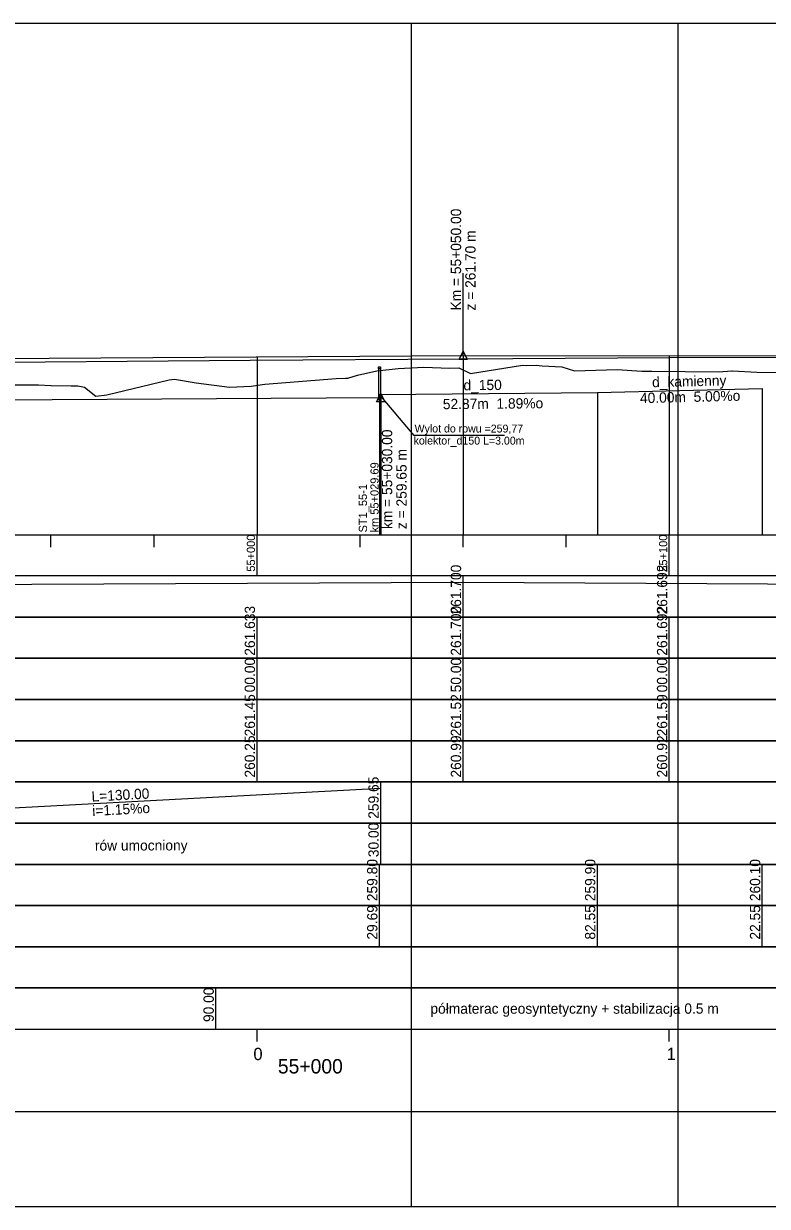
# Model space of a CAD drawing. Extents: x 6445630 to 6518227, y 5499240 to 5511716.
# Drawn here: x 6454174.6 to 6454355, y 5508966.7 to 5509253.7 of the extents above; entities that cross this region are included whole.
import ezdxf

# ---------------------------------------------------------------- set-up
doc = ezdxf.new("R2010")
doc.units = 0
for name, color, linetype in [('Default', 7, 'Continuous'), ('TOR_PROF-drenaze', 7, 'Continuous'), ('TOR_PROF-drenokolektory', 7, 'Continuous'), ('TOR_PROF-obiekty+opisy', 7, 'Continuous'), ('TOR_PROF-opisy glowne', 7, 'Continuous'), ('TOR_PROF-opisy pomocnicze', 7, 'Continuous'), ('TOR_PROF-rowy otwarte', 7, 'Continuous'), ('TOR_PROF-studnie i osadniki', 7, 'Continuous'), ('TOR_PROF-tabelka-geometria T1', 7, 'Continuous'), ('TOR_PROF-tabelka-kilometracja', 7, 'Continuous'), ('TOR_PROF-tabelka-odleglosci T1', 7, 'Continuous'), ('TOR_PROF-tabelka-pochylenia proj T1', 7, 'Continuous'), ('TOR_PROF-tabelka-rodzaj rowu T1', 7, 'Continuous'), ('TOR_PROF-tabelka-rodzaj rurociagow T1', 7, 'Continuous'), ('TOR_PROF-tabelka-rowyT1', 7, 'Continuous'), ('TOR_PROF-tabelka-rurociagi T1', 7, 'Continuous'), ('TOR_PROF-tabelka-rzedne istn T1', 7, 'Continuous'), ('TOR_PROF-tabelka-rzedne proj T1', 7, 'Continuous'), ('TOR_PROF-tabelka-teren istniejacy T1', 7, 'Continuous'), ('TOR_PROF-tabelka-warstwa ochronna T1', 7, 'Continuous'), ('TOR_PROF-tor istniejacy T1', 7, 'Continuous'), ('TOR_PROF-tor projektowany', 7, 'Continuous'), ('TOR_PROF-uklad odniesienia', 7, 'Continuous'), ('TOR_PROF-warstwa ochronna', 7, 'Continuous'), ('TOR_RAMKI-dodatkowe3', 7, 'Continuous'), ('TOR_RAMKI-MASKA WYCIECIA', 7, 'Continuous')]:
    doc.layers.add(name, color=color, linetype=linetype)

msp = doc.modelspace()

# ---------------------------------------------------------------- linework, layer by layer
at = {"layer": 'TOR_PROF-drenaze'}
for points in [[(6454260.9, 5509163.74), (6454313.76, 5509164.24)], [(6454313.76, 5509164.24), (6454353.76, 5509165.24)]]:
    msp.add_lwpolyline(points, dxfattribs=at)
at = {"layer": 'TOR_PROF-drenokolektory'}
for points in [[(6454260.9, 5509163.74), (6454260.9, 5509134.74), (6454260.9, 5509129.74), (6454260.9, 5509129.74)], [(6454260.9, 5509163.74), (6454260.9, 5509134.74), (6454260.9, 5509129.74), (6454260.9, 5509129.74)], [(6454313.76, 5509164.24), (6454313.76, 5509134.74), (6454313.76, 5509129.74), (6454313.76, 5509129.74)], [(6454313.76, 5509164.24), (6454313.76, 5509134.74), (6454313.76, 5509129.74), (6454313.76, 5509129.74)], [(6454313.76, 5509164.24), (6454313.76, 5509134.74), (6454313.76, 5509129.74), (6454313.76, 5509129.74)], [(6454353.76, 5509165.24), (6454353.76, 5509134.74), (6454353.76, 5509129.74), (6454353.76, 5509129.74)], [(6454353.76, 5509165.24), (6454353.76, 5509134.74), (6454353.76, 5509129.74), (6454353.76, 5509129.74)]]:
    msp.add_lwpolyline(points, dxfattribs=at)
at = {"layer": 'TOR_PROF-obiekty+opisy'}
for p, q in [((6454269.34, 5509153.78), (6454260.91, 5509163.72)), ((6454291.25, 5509153.78), (6454269.34, 5509153.78))]:
    msp.add_line(p, q, dxfattribs=at)
at = {"layer": 'TOR_PROF-opisy pomocnicze'}
for p, q in [((6454281.21, 5509173.24), (6454281.21, 5509193.24)), ((6454281.21, 5509173.24), (6454281.21, 5509193.24)), ((6454261.21, 5509162.99), (6454261.21, 5509135.99))]:
    msp.add_line(p, q, dxfattribs=at)
for points in [[(6454281.21, 5509174.24), (6454282.21, 5509172.24), (6454280.21, 5509172.24)], [(6454281.21, 5509174.24), (6454282.21, 5509172.24), (6454280.21, 5509172.24)], [(6454261.21, 5509163.99), (6454262.21, 5509161.99), (6454260.21, 5509161.99)]]:
    msp.add_lwpolyline(points, close=True, dxfattribs=at)
at = {"layer": 'TOR_PROF-rowy otwarte'}
msp.add_line((6454131.21, 5509162.24), (6454261.21, 5509162.99), dxfattribs=at)
msp.add_lwpolyline([(6454261.21, 5509162.99), (6454261.21, 5509134.74), (6454261.21, 5509129.74), (6454261.21, 5509129.74)], dxfattribs=at)
at = {"layer": 'TOR_PROF-studnie i osadniki'}
for p, q in [((6454260.65, 5509170.49), (6454260.65, 5509162.49)), ((6454260.65, 5509170.49), (6454261.15, 5509170.49)), ((6454261.15, 5509170.49), (6454261.15, 5509162.49)), ((6454260.65, 5509162.49), (6454261.15, 5509162.49))]:
    msp.add_line(p, q, dxfattribs=at)
for points in [[(6454260.65, 5509170.49), (6454261.15, 5509170.49), (6454261.15, 5509169.99), (6454260.65, 5509169.99)], [(6454260.65, 5509162.99), (6454261.15, 5509162.99), (6454261.15, 5509162.49), (6454260.65, 5509162.49)]]:
    msp.add_lwpolyline(points, close=True, dxfattribs=at)
at = {"layer": 'TOR_PROF-tabelka-geometria T1'}
for points in [[(6452331.21, 5508989.74), (6462728.4, 5508989.74)], [(6452331.21, 5508989.74), (6462731.21, 5508989.74)]]:
    msp.add_lwpolyline(points, dxfattribs=at)
at = {"layer": 'TOR_PROF-tabelka-kilometracja'}
for points in [[(6454231.21, 5509006.74), (6454231.21, 5509009.74)], [(6454231.21, 5509006.74), (6454231.21, 5509009.74)], [(6454331.21, 5509006.74), (6454331.21, 5509009.74)]]:
    msp.add_lwpolyline(points, dxfattribs=at)
at = {"layer": 'TOR_PROF-tabelka-odleglosci T1'}
msp.add_lwpolyline([(6452331.21, 5509089.74), (6462731.21, 5509089.74), (6462731.21, 5509099.74), (6452331.21, 5509099.74)], close=True, dxfattribs=at)
for points in [[(6454231.21, 5509089.74), (6454231.21, 5509099.74)], [(6454281.21, 5509089.74), (6454281.21, 5509099.74)], [(6454331.21, 5509089.74), (6454331.21, 5509099.74)]]:
    msp.add_lwpolyline(points, dxfattribs=at)
at = {"layer": 'TOR_PROF-tabelka-pochylenia proj T1'}
msp.add_lwpolyline([(6452331.21, 5509109.74), (6462731.21, 5509109.74), (6462731.21, 5509119.74), (6452331.21, 5509119.74)], close=True, dxfattribs=at)
for points in [[(6452781.21, 5509111.24), (6454281.21, 5509118.24)], [(6454281.21, 5509109.74), (6454281.21, 5509119.74)], [(6454281.21, 5509118.24), (6455551.21, 5509111.24)]]:
    msp.add_lwpolyline(points, dxfattribs=at)
at = {"layer": 'TOR_PROF-tabelka-rodzaj rowu T1'}
for points in [[(6452331.21, 5509049.74), (6462731.21, 5509049.74), (6462731.21, 5509059.74), (6452331.21, 5509059.74)], [(6452331.21, 5509029.74), (6462731.21, 5509029.74), (6462731.21, 5509039.74), (6452331.21, 5509039.74)]]:
    msp.add_lwpolyline(points, close=True, dxfattribs=at)
for points in [[(6454261.21, 5509049.74), (6454261.21, 5509059.74)], [(6454260.9, 5509029.74), (6454260.9, 5509039.74)], [(6454313.76, 5509029.74), (6454313.76, 5509039.74)], [(6454353.76, 5509029.74), (6454353.76, 5509039.74)]]:
    msp.add_lwpolyline(points, dxfattribs=at)
at = {"layer": 'TOR_PROF-tabelka-rowyT1'}
msp.add_lwpolyline([(6452331.21, 5509059.74), (6462731.21, 5509059.74), (6462731.21, 5509069.74), (6452331.21, 5509069.74)], close=True, dxfattribs=at)
for points in [[(6454261.21, 5509059.74), (6454261.21, 5509069.74)], [(6454131.21, 5509061.24), (6454261.21, 5509068.24)]]:
    msp.add_lwpolyline(points, dxfattribs=at)
at = {"layer": 'TOR_PROF-tabelka-rurociagi T1'}
msp.add_lwpolyline([(6452331.21, 5509039.74), (6462731.21, 5509039.74), (6462731.21, 5509049.74), (6452331.21, 5509049.74)], close=True, dxfattribs=at)
for points in [[(6454260.9, 5509039.74), (6454260.9, 5509049.74)], [(6454313.76, 5509039.74), (6454313.76, 5509049.74)], [(6454353.76, 5509039.74), (6454353.76, 5509049.74)]]:
    msp.add_lwpolyline(points, dxfattribs=at)
at = {"layer": 'TOR_PROF-tabelka-rzedne istn T1'}
msp.add_lwpolyline([(6452331.21, 5509079.74), (6462731.21, 5509079.74), (6462731.21, 5509089.74), (6452331.21, 5509089.74)], close=True, dxfattribs=at)
for points in [[(6454231.21, 5509079.74), (6454231.21, 5509089.74)], [(6454281.21, 5509079.74), (6454281.21, 5509089.74)], [(6454331.21, 5509079.74), (6454331.21, 5509089.74)], [(6454231.21, 5509069.74), (6454231.21, 5509079.74)], [(6454231.21, 5509069.74), (6454231.21, 5509079.74)], [(6454231.21, 5509069.74), (6454231.21, 5509079.74)], [(6454231.21, 5509069.74), (6454231.21, 5509079.74)], [(6454231.21, 5509069.74), (6454231.21, 5509079.74)], [(6454281.21, 5509069.74), (6454281.21, 5509079.74)], [(6454281.21, 5509069.74), (6454281.21, 5509079.74)], [(6454281.21, 5509069.74), (6454281.21, 5509079.74)], [(6454281.21, 5509069.74), (6454281.21, 5509079.74)], [(6454281.21, 5509069.74), (6454281.21, 5509079.74)], [(6454331.21, 5509069.74), (6454331.21, 5509079.74)], [(6454331.21, 5509069.74), (6454331.21, 5509079.74)], [(6454331.21, 5509069.74), (6454331.21, 5509079.74)], [(6454331.21, 5509069.74), (6454331.21, 5509079.74)], [(6454331.21, 5509069.74), (6454331.21, 5509079.74)]]:
    msp.add_lwpolyline(points, dxfattribs=at)
at = {"layer": 'TOR_PROF-tabelka-rzedne proj T1'}
msp.add_lwpolyline([(6452331.21, 5509099.74), (6462731.21, 5509099.74), (6462731.21, 5509109.74), (6452331.21, 5509109.74)], close=True, dxfattribs=at)
for points in [[(6454231.21, 5509099.74), (6454231.21, 5509109.74)], [(6454281.21, 5509099.74), (6454281.21, 5509109.74)], [(6454331.21, 5509099.74), (6454331.21, 5509109.74)]]:
    msp.add_lwpolyline(points, dxfattribs=at)
at = {"layer": 'TOR_PROF-tabelka-teren istniejacy T1'}
msp.add_lwpolyline([(6452331.21, 5509069.74), (6462731.21, 5509069.74), (6462731.21, 5509079.74), (6452331.21, 5509079.74)], close=True, dxfattribs=at)
msp.add_lwpolyline([(6452331.21, 5509069.74), (6462731.21, 5509069.74), (6462731.21, 5509079.74), (6452331.21, 5509079.74)], close=True, dxfattribs=at)
msp.add_lwpolyline([(6452331.21, 5509069.74), (6462731.21, 5509069.74), (6462731.21, 5509079.74), (6452331.21, 5509079.74)], close=True, dxfattribs=at)
msp.add_lwpolyline([(6452331.21, 5509069.74), (6462731.21, 5509069.74), (6462731.21, 5509079.74), (6452331.21, 5509079.74)], close=True, dxfattribs=at)
msp.add_lwpolyline([(6452331.21, 5509069.74), (6462731.21, 5509069.74), (6462731.21, 5509079.74), (6452331.21, 5509079.74)], close=True, dxfattribs=at)
at = {"layer": 'TOR_PROF-tabelka-warstwa ochronna T1'}
msp.add_lwpolyline([(6452331.21, 5509019.74), (6462731.21, 5509019.74), (6462731.21, 5509029.74), (6452331.21, 5509029.74)], close=True, dxfattribs=at)
at = {"layer": 'TOR_PROF-tor istniejacy T1'}
msp.add_lwpolyline([(6454381.42, 5509172.74), (6454331.32, 5509172.69), (6454280.58, 5509172.34), (6454229.53, 5509171.99), (6454179.83, 5509171.59), (6454129.75, 5509171.14), (6454079.49, 5509170.69), (6454028.68, 5509170.29), (6453980.02, 5509169.84), (6453931.09, 5509169.49), (6453879.28, 5509169.14), (6453828.09, 5509168.74), (6453779, 5509168.39), (6453731.2, 5509167.99), (6453681.54, 5509167.59), (6453629.63, 5509167.09), (6453583.41, 5509166.84)], dxfattribs=at)
at = {"layer": 'TOR_PROF-tor projektowany'}
for p, q in [((6452781.21, 5509163.24), (6454281.21, 5509173.24)), ((6452781.21, 5509163.24), (6454281.21, 5509173.24)), ((6454281.21, 5509173.24), (6455551.21, 5509172.24)), ((6454281.21, 5509173.24), (6455551.21, 5509172.24))]:
    msp.add_line(p, q, dxfattribs=at)
for points in [[(6454231.21, 5509172.9), (6454231.21, 5509134.74), (6454231.21, 5509129.74), (6454231.21, 5509129.74)], [(6454231.21, 5509172.9), (6454231.21, 5509134.74), (6454231.21, 5509129.74), (6454231.21, 5509129.74)], [(6454281.21, 5509173.24), (6454281.21, 5509134.74), (6454281.21, 5509129.74), (6454281.21, 5509129.74)], [(6454281.21, 5509173.24), (6454281.21, 5509134.74), (6454281.21, 5509129.74), (6454281.21, 5509129.74)], [(6454281.21, 5509173.24), (6454281.21, 5509134.74), (6454281.21, 5509129.74), (6454281.21, 5509129.74)], [(6454281.21, 5509173.24), (6454281.21, 5509134.74), (6454281.21, 5509129.74), (6454281.21, 5509129.74)], [(6454281.21, 5509173.24), (6454281.21, 5509134.74), (6454281.21, 5509129.74), (6454281.21, 5509129.74)], [(6454331.21, 5509173.2), (6454331.21, 5509134.74), (6454331.21, 5509129.74), (6454331.21, 5509129.74)], [(6454331.21, 5509173.2), (6454331.21, 5509134.74), (6454331.21, 5509129.74), (6454331.21, 5509129.74)], [(6454331.21, 5509173.2), (6454331.21, 5509134.74), (6454331.21, 5509129.74), (6454331.21, 5509129.74)]]:
    msp.add_lwpolyline(points, dxfattribs=at)
at = {"layer": 'TOR_PROF-uklad odniesienia'}
for p, q in [((6452331.21, 5509129.74), (6462731.21, 5509129.74)), ((6454181.21, 5509126.74), (6454181.21, 5509129.74)), ((6454206.21, 5509126.74), (6454206.21, 5509129.74)), ((6454231.21, 5509119.74), (6454231.21, 5509129.74)), ((6454256.21, 5509126.74), (6454256.21, 5509129.74)), ((6454281.21, 5509126.74), (6454281.21, 5509129.74)), ((6454306.21, 5509126.74), (6454306.21, 5509129.74)), ((6454331.21, 5509119.74), (6454331.21, 5509129.74))]:
    msp.add_line(p, q, dxfattribs=at)
at = {"layer": 'TOR_PROF-warstwa ochronna'}
msp.add_lwpolyline([(6452331.21, 5509009.74), (6462731.21, 5509009.74), (6462731.21, 5509019.74), (6452331.21, 5509019.74)], close=True, dxfattribs=at)
msp.add_lwpolyline([(6454221.21, 5509009.74), (6454221.21, 5509019.74)], dxfattribs=at)
at = {"layer": 'TOR_RAMKI-dodatkowe3'}
for p, q in [((6454255.59, 5509168.45), (6454260.27, 5509169.54)), ((6454260.27, 5509169.54), (6454265.46, 5509170.09)), ((6454265.46, 5509170.09), (6454271.64, 5509170.42)), ((6454271.64, 5509170.42), (6454277.93, 5509170.16)), ((6454277.93, 5509170.16), (6454280.12, 5509170.21)), ((6454280.12, 5509170.21), (6454283.01, 5509168.87)), ((6454283.01, 5509168.87), (6454295.63, 5509170.87)), ((6454295.63, 5509170.87), (6454296.57, 5509170.82)), ((6454296.57, 5509170.82), (6454298.9, 5509170.84)), ((6454298.9, 5509170.84), (6454300.33, 5509170.74)), ((6454300.33, 5509170.74), (6454305.15, 5509170.47)), ((6454305.15, 5509170.47), (6454308.19, 5509169.53)), ((6454308.19, 5509169.53), (6454318.56, 5509169.79)), ((6454318.56, 5509169.79), (6454324.52, 5509169.43)), ((6454324.52, 5509169.43), (6454326.97, 5509169.38)), ((6454326.97, 5509169.38), (6454343.16, 5509169.26)), ((6454343.16, 5509169.26), (6454346.39, 5509169.48)), ((6454346.39, 5509169.48), (6454346.47, 5509169.48)), ((6454346.47, 5509169.48), (6454346.51, 5509169.48)), ((6454346.51, 5509169.48), (6454352.44, 5509169.17)), ((6454352.44, 5509169.17), (6454361.21, 5509169.11)), ((6454138.91, 5509165.87), (6454178.16, 5509166.13)), ((6454178.16, 5509166.13), (6454181.2, 5509165.98)), ((6454181.2, 5509165.98), (6454181.23, 5509165.98)), ((6454181.23, 5509165.98), (6454186.15, 5509165.89)), ((6454194.75, 5509163.7), (6454209.87, 5509167.31)), ((6454209.87, 5509167.31), (6454211.2, 5509167.5)), ((6454211.2, 5509167.5), (6454216.41, 5509166.55)), ((6454216.41, 5509166.55), (6454224.54, 5509165.54)), ((6454229.81, 5509165.8), (6454233.06, 5509166.27)), ((6454233.06, 5509166.27), (6454250.38, 5509167.61)), ((6454250.38, 5509167.61), (6454252.7, 5509167.76)), ((6454252.7, 5509167.76), (6454253.22, 5509167.75)), ((6454253.22, 5509167.75), (6454255.59, 5509168.45)), ((6454186.15, 5509165.89), (6454187.71, 5509165.9)), ((6454187.71, 5509165.9), (6454189.38, 5509165.51)), ((6454189.38, 5509165.51), (6454192.1, 5509163.35)), ((6454192.1, 5509163.35), (6454194.75, 5509163.7)), ((6454224.54, 5509165.54), (6454229.81, 5509165.8))]:
    msp.add_line(p, q, dxfattribs=at)
at = {"layer": 'TOR_RAMKI-MASKA WYCIECIA'}
for points in [[(6452263.34, 5508966.75), (6454333.34, 5508966.75), (6454333.34, 5509253.75), (6452263.34, 5509253.75)], [(6454268.59, 5508966.75), (6456248.59, 5508966.75), (6456248.59, 5509253.75), (6454268.59, 5509253.75)]]:
    msp.add_lwpolyline(points, close=True, dxfattribs=at)

# ---------------------------------------------------------------- texts
at = {"layer": 'Default'}
for p in [(6454229.53, 5509171.99), (6454280.58, 5509172.34), (6454331.32, 5509172.69), (6454179.83, 5509171.59)]:
    msp.add_text('+', height=0.001, dxfattribs=at).set_placement(p)
at = {"layer": 'TOR_PROF-drenaze'}
for s, rotation, p in [('d_150', 0.5419, (6454281.29, 5509164.77)), ('d_kamienny', 1.4321, (6454327.06, 5509165.51)), ('40.00m  5.00%o  ', 1.4321, (6454324.12, 5509161.64)), ('52.87m  1.89%o  ', 0.5419, (6454276.28, 5509160.18))]:
    msp.add_text(s, height=2.5, rotation=rotation, dxfattribs=at).set_placement(p)
at = {"layer": 'TOR_PROF-opisy glowne'}
for s, height, rotation, p in [('Wylot do rowu =259,77', 1.92, 359.9376, (6454269.42, 5509154.55)), ('kolektor_d150 L=3.00m', 1.92, 359.9376, (6454269.18, 5509151.62)), ('km 55+029.69', 2, 90, (6454260.7, 5509130.28)), ('ST1_55-1', 2, 90, (6454257.88, 5509130.28))]:
    msp.add_text(s, height=height, rotation=rotation, dxfattribs=at).set_placement(p)
at = {"layer": 'TOR_PROF-opisy pomocnicze'}
for s, p in [('Km = 55+050.00', (6454280.71, 5509184.14)), ('Km = 55+050.00', (6454280.71, 5509184.14)), ('z = 261.70 m', (6454284.21, 5509184.14)), ('z = 261.70 m', (6454284.21, 5509184.14)), ('km = 55+030.00', (6454263.99, 5509131.1)), ('z = 259.65 m', (6454267.49, 5509131.1))]:
    msp.add_text(s, height=2.5, rotation=90, dxfattribs=at).set_placement(p)
at = {"layer": 'TOR_PROF-tabelka-kilometracja'}
for s, p in [('0', (6454230.32, 5509002.24)), ('1', (6454330.56, 5509002.24))]:
    msp.add_text(s, height=3, dxfattribs=at).set_placement(p)
msp.add_text('55+000', height=3.5, rotation=360, dxfattribs=at).set_placement((6454236.26, 5508998.99))
at = {"layer": 'TOR_PROF-tabelka-odleglosci T1'}
for s, p in [('00.00', (6454230.71, 5509091.48)), ('50.00', (6454280.71, 5509091.48)), ('00.00', (6454330.71, 5509091.48))]:
    msp.add_text(s, height=2.5, rotation=90, dxfattribs=at).set_placement(p)
at = {"layer": 'TOR_PROF-tabelka-pochylenia proj T1'}
for s, p in [('261.700', (6454280.71, 5509110.37)), ('261.692', (6454330.71, 5509110.38))]:
    msp.add_text(s, height=2.5, rotation=90, dxfattribs=at).set_placement(p)
at = {"layer": 'TOR_PROF-tabelka-rodzaj rowu T1'}
msp.add_text('30.00', height=2.5, rotation=90, dxfattribs=at).set_placement((6454260.71, 5509051.48))
at = {"layer": 'TOR_PROF-tabelka-rodzaj rurociagow T1'}
for s, p in [('29.69', (6454260.4, 5509031.48)), ('82.55', (6454313.26, 5509031.48)), ('22.55', (6454353.26, 5509031.48))]:
    msp.add_text(s, height=2.5, rotation=90, dxfattribs=at).set_placement(p)
at = {"layer": 'TOR_PROF-tabelka-rowyT1'}
for s, rotation, p in [('259.65', 90, (6454260.71, 5509060.8)), ('L=130.00', 3.0822, (6454191.12, 5509064.96)), ('i=1.15%o', 3.0822, (6454191.29, 5509061.47)), ('rów umocniony', 0.087, (6454191.87, 5509053.08))]:
    msp.add_text(s, height=2.5, rotation=rotation, dxfattribs=at).set_placement(p)
at = {"layer": 'TOR_PROF-tabelka-rurociagi T1'}
for s, p in [('259.80', (6454260.4, 5509040.8)), ('259.90', (6454313.26, 5509040.8)), ('260.10', (6454353.26, 5509040.8))]:
    msp.add_text(s, height=2.5, rotation=90, dxfattribs=at).set_placement(p)
at = {"layer": 'TOR_PROF-tabelka-rzedne istn T1'}
for s, p in [('261.45', (6454230.71, 5509080.8)), ('261.52', (6454280.71, 5509080.81)), ('261.59', (6454330.71, 5509080.8)), ('260.25', (6454230.71, 5509070.8)), ('260.99', (6454280.71, 5509070.8)), ('260.92', (6454330.71, 5509070.81))]:
    msp.add_text(s, height=2.5, rotation=90, dxfattribs=at).set_placement(p)
at = {"layer": 'TOR_PROF-tabelka-rzedne proj T1'}
for s, p in [('261.633', (6454230.71, 5509100.37)), ('261.700', (6454280.71, 5509100.37)), ('261.692', (6454330.71, 5509100.38))]:
    msp.add_text(s, height=2.5, rotation=90, dxfattribs=at).set_placement(p)
at = {"layer": 'TOR_PROF-uklad odniesienia'}
for s, p in [('55+000', (6454230.71, 5509120.76)), ('55+100', (6454330.71, 5509120.76))]:
    msp.add_text(s, height=2, rotation=90, dxfattribs=at).set_placement(p)
at = {"layer": 'TOR_PROF-warstwa ochronna'}
msp.add_text('90.00', height=2.5, rotation=90, dxfattribs=at).set_placement((6454220.71, 5509011.48))
msp.add_text('półmaterac geosyntetyczny + stabilizacja 0.5 m', height=2.5, dxfattribs=at).set_placement((6454273.25, 5509013.49))

doc.saveas('drawing.dxf')
